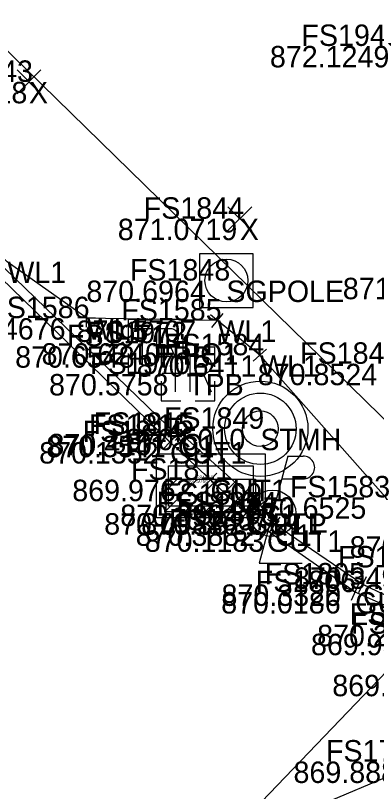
# Model space of a CAD drawing. Extents: x 1469677 to 1493262, y 375219 to 389293.
# Drawn here: x 1479629.72 to 1479649.95, y 379933.94 to 379977.37 of the extents above; entities that cross this region are included whole.
import ezdxf

# ---------------------------------------------------------------- set-up
doc = ezdxf.new("R2010")
doc.units = 0
for name, color, linetype in [('DR_X_Drive_Pipe', 7, 'Continuous'), ('DV_X_Text', 7, 'Continuous'), ('GK_Visualization', 7, 'Continuous'), ('P-MISC', 7, 'Continuous'), ('PNTELEV', 7, 'Continuous'), ('PNTS', 7, 'Continuous'), ('RD_P_Text', 7, 'Continuous'), ('RW_P_Esmt_SW', 7, 'Continuous'), ('RW_P_Esmt_U', 7, 'Continuous'), ('RW_X_CL_20', 7, 'Continuous'), ('SV_P_Mon_Cells_Set', 7, 'Continuous'), ('SV_X_Mon_Cells_Found', 7, 'Continuous'), ('SV_X_Random_Point', 7, 'Continuous'), ('UT_X_Electric', 7, 'Continuous')]:
    doc.layers.add(name, color=color, linetype=linetype)

msp = doc.modelspace()

# ---------------------------------------------------------------- linework, layer by layer
at = {"layer": 'DR_X_Drive_Pipe'}
msp.add_lwpolyline([(1479688.353, 379908.314), (1479682.752, 379913.809), (1479675.346, 379920.323), (1479659.938, 379935.366), (1479654.757, 379940.471), (1479653.168, 379946.481), (1479650.478, 379950.403), (1479643.418, 379958.357), (1479641.035, 379960.303), (1479633.713, 379960.434), (1479629.263, 379963.594), (1479618.613, 379973.926), (1479604.754, 379987.567), (1479586.915, 380004.501)], dxfattribs=at)
at = {"layer": 'P-MISC'}
msp.add_lwpolyline([(1479640.036, 379961.038), (1479643.036, 379961.038), (1479643.036, 379964.038), (1479640.036, 379964.038)], close=True, dxfattribs=at)
msp.add_circle((1479641.536, 379962.538), 1.2, dxfattribs=at)
at = {"layer": 'PNTELEV'}
for p, q in [((1479633.704, 379959.934), (1479633.722, 379960.934)), ((1479634.213, 379960.425), (1479633.213, 379960.443)), ((1479633.713, 379960.434), (1479633.713, 379960.434)), ((1479641.422, 379959.987), (1479640.648, 379960.619)), ((1479640.719, 379959.916), (1479641.351, 379960.69)), ((1479641.035, 379960.303), (1479641.035, 379960.303)), ((1479639.089, 379959.529), (1479639.089, 379958.529)), ((1479638.589, 379959.029), (1479639.589, 379959.029)), ((1479639.089, 379959.029), (1479639.089, 379959.029)), ((1479643.044, 379958.025), (1479643.792, 379958.689)), ((1479643.75, 379957.983), (1479643.086, 379958.731)), ((1479643.418, 379958.357), (1479643.418, 379958.357)), ((1479639.065, 379953.414), (1479638.571, 379954.283)), ((1479639.383, 379953.624), (1479638.639, 379954.292)), ((1479638.677, 379953.586), (1479639.345, 379954.33)), ((1479638.746, 379953.155), (1479638.012, 379953.835)), ((1479638.039, 379953.129), (1479638.719, 379953.862)), ((1479639.253, 379954.096), (1479638.383, 379953.601)), ((1479638.818, 379953.848), (1479638.818, 379953.848)), ((1479639.011, 379953.958), (1479639.011, 379953.958)), ((1479638.379, 379953.495), (1479638.379, 379953.495)), ((1479641.014, 379951.046), (1479640.286, 379951.732)), ((1479640.307, 379951.025), (1479640.993, 379951.753)), ((1479640.65, 379951.389), (1479640.65, 379951.389)), ((1479643.732, 379949.593), (1479643.132, 379950.393)), ((1479643.032, 379949.693), (1479643.832, 379950.293)), ((1479643.432, 379949.993), (1479643.432, 379949.993)), ((1479643.024, 379949.199), (1479642.252, 379949.834)), ((1479642.32, 379949.13), (1479642.956, 379949.903)), ((1479642.638, 379949.517), (1479642.638, 379949.517)), ((1479644.674, 379948.607), (1479643.848, 379949.171)), ((1479643.979, 379948.476), (1479644.543, 379949.302)), ((1479644.22, 379948.267), (1479643.4, 379948.839)), ((1479643.524, 379948.143), (1479644.096, 379948.963)), ((1479644.261, 379948.889), (1479644.261, 379948.889)), ((1479643.81, 379948.553), (1479643.81, 379948.553)), ((1479649.634, 379945.312), (1479648.73, 379945.742)), ((1479648.967, 379945.075), (1479649.397, 379945.979)), ((1479649.215, 379944.899), (1479648.301, 379945.304)), ((1479648.555, 379944.644), (1479648.961, 379945.558)), ((1479649.182, 379945.527), (1479649.182, 379945.527)), ((1479648.758, 379945.101), (1479648.758, 379945.101))]:
    msp.add_line(p, q, dxfattribs=at)
at = {"layer": 'PNTS'}
for p, q in [((1479644.984, 379952.711), (1479645.834, 379952.711)), ((1479644.642, 379951.436), (1479645.834, 379951.436))]:
    msp.add_line(p, q, dxfattribs=at)
msp.add_lwpolyline([(1479644.984, 379952.711), (1479643.377, 379946.711), (1479645.777, 379946.711)], dxfattribs=at)
msp.add_circle((1479644.127, 379949.511), 1.3, dxfattribs=at)
msp.add_arc((1479645.846, 379952.074), 0.638, 268.8767, 91.1233, dxfattribs=at)
at = {"layer": 'RD_P_Text'}
for points in [[(1479772.982, 379994.381), (1479762.438, 379989.23), (1479737.891, 379977.225), (1479720.638, 379968.612), (1479698.71, 379957.883), (1479678.409, 379947.915), (1479674.816, 379946.157), (1479670.835, 379944.353), (1479668.74, 379943.532), (1479666.343, 379942.649), (1479664.179, 379942.195), (1479661.876, 379941.901), (1479659.999, 379941.972), (1479653.935, 379943.268), (1479649.182, 379945.527), (1479644.261, 379948.889), (1479643.432, 379949.993), (1479639.011, 379953.958), (1479638.818, 379953.848), (1479620.557, 379971.482), (1479582.44, 380008.391)], [(1479773.254, 379993.873), (1479762.766, 379988.772), (1479738.122, 379976.644), (1479720.845, 379968.214), (1479698.694, 379957.239), (1479678.815, 379947.539), (1479674.951, 379945.56), (1479671.194, 379943.855), (1479668.836, 379942.929), (1479666.481, 379942.243), (1479664.295, 379941.704), (1479662.026, 379941.397), (1479659.994, 379941.512), (1479654.023, 379942.767), (1479648.758, 379945.101), (1479643.81, 379948.553), (1479642.638, 379949.517), (1479640.65, 379951.389), (1479638.379, 379953.495), (1479620.029, 379971.274), (1479601.931, 379988.801), (1479602.178, 379989.373), (1479582.142, 380008.015)]]:
    msp.add_lwpolyline(points, dxfattribs=at)
at = {"layer": 'RW_P_Esmt_U'}
for p, q in [((1479629.807, 379972.993), (1479631.141, 379974.328)), ((1479629.807, 379974.328), (1479631.141, 379972.993)), ((1479641.624, 379965.332), (1479642.958, 379966.667)), ((1479641.624, 379966.667), (1479642.958, 379965.332))]:
    msp.add_line(p, q, dxfattribs=at)
at = {"layer": 'RW_X_CL_20'}
for p, q in [((1479643.441, 379956.241), (1479643.441, 379956.241)), ((1479643.441, 379954.241), (1479643.441, 379954.241)), ((1479643.441, 379954.241), (1479643.441, 379954.241)), ((1479643.441, 379954.241), (1479643.441, 379954.241)), ((1479640.662, 379952.833), (1479640.662, 379952.833)), ((1479640.662, 379952.166), (1479640.662, 379952.166)), ((1479643.441, 379952.241), (1479643.441, 379952.241)), ((1479640.662, 379951.416), (1479640.662, 379951.416)), ((1479640.662, 379951.416), (1479640.662, 379951.416)), ((1479638.287, 379951.041), (1479638.287, 379951.041)), ((1479640.662, 379951.041), (1479640.662, 379951.041)), ((1479643.037, 379951.041), (1479643.037, 379951.041)), ((1479640.662, 379949.916), (1479640.662, 379949.916)), ((1479640.662, 379949.25), (1479640.662, 379949.25))]:
    msp.add_line(p, q, dxfattribs=at)
msp.add_circle((1479643.441, 379954.241), 2, dxfattribs=at)
at = {"layer": 'SV_P_Mon_Cells_Set'}
for p, q in [((1479637.536, 379958.862), (1479637.536, 379958.862)), ((1479639.388, 379957.306), (1479639.388, 379957.306))]:
    msp.add_line(p, q, dxfattribs=at)
for points in [[(1479637.136, 379960.362), (1479636.036, 379960.362), (1479636.036, 379959.262)], [(1479639.036, 379959.262), (1479639.036, 379960.362), (1479637.936, 379960.362)], [(1479636.18, 379959.862), (1479637.424, 379959.862)], [(1479636.81, 379959.862), (1479636.81, 379957.862)], [(1479637.648, 379957.862), (1479637.648, 379959.862), (1479638.404, 379959.862), (1479638.482, 379959.846), (1479638.593, 379959.814), (1479638.64, 379959.783), (1479638.687, 379959.751), (1479638.75, 379959.673), (1479638.797, 379959.594), (1479638.829, 379959.468), (1479638.829, 379959.279), (1479638.813, 379959.216), (1479638.782, 379959.122), (1479638.719, 379959.011), (1479638.656, 379958.964), (1479638.608, 379958.933), (1479638.577, 379958.917), (1479638.53, 379958.901), (1479638.388, 379958.885), (1479637.648, 379958.885)], [(1479638.988, 379958.806), (1479637.888, 379958.806), (1479637.888, 379957.706)], [(1479638.388, 379958.885), (1479638.829, 379957.862)], [(1479640.888, 379957.706), (1479640.888, 379958.806), (1479639.788, 379958.806)], [(1479636.036, 379958.462), (1479636.036, 379957.362), (1479637.136, 379957.362)], [(1479637.936, 379957.362), (1479639.036, 379957.362), (1479639.036, 379958.462)], [(1479638.032, 379958.306), (1479639.276, 379958.306)], [(1479638.662, 379958.306), (1479638.662, 379956.306)], [(1479639.5, 379956.306), (1479639.5, 379958.306), (1479640.256, 379958.306), (1479640.334, 379958.29), (1479640.445, 379958.258), (1479640.492, 379958.227), (1479640.539, 379958.195), (1479640.602, 379958.117), (1479640.649, 379958.038), (1479640.681, 379957.912), (1479640.681, 379957.723), (1479640.665, 379957.66), (1479640.634, 379957.566), (1479640.571, 379957.455), (1479640.508, 379957.408), (1479640.46, 379957.377), (1479640.429, 379957.361), (1479640.382, 379957.345), (1479640.24, 379957.329), (1479639.5, 379957.329)], [(1479640.24, 379957.329), (1479640.681, 379956.306)], [(1479637.888, 379956.906), (1479637.888, 379955.806), (1479638.988, 379955.806)], [(1479639.788, 379955.806), (1479640.888, 379955.806), (1479640.888, 379956.906)]]:
    msp.add_lwpolyline(points, dxfattribs=at)
at = {"layer": 'SV_X_Mon_Cells_Found'}
msp.add_line((1479636.661, 379926.238), (1481469.702, 381834.953), dxfattribs=at)
msp.add_lwpolyline([(1477206.544, 382340.781), (1479657.335, 379947.979), (1480466.338, 379191.878)], dxfattribs=at)
at = {"layer": 'SV_X_Random_Point'}
for p, q in [((1479638.162, 379949.658), (1479639.916, 379951.416)), ((1479638.162, 379950.79), (1479638.786, 379951.416)), ((1479639.218, 379949.583), (1479641.046, 379951.416)), ((1479640.347, 379949.583), (1479642.176, 379951.416)), ((1479641.477, 379949.583), (1479643.162, 379951.272)), ((1479642.607, 379949.583), (1479643.162, 379950.139))]:
    msp.add_line(p, q, dxfattribs=at)
for points in [[(1479637.62, 379952.834), (1479643.704, 379952.834), (1479643.704, 379949.25), (1479637.62, 379949.25)], [(1479638.287, 379952.166), (1479643.037, 379952.166), (1479643.037, 379949.916), (1479638.287, 379949.916)], [(1479638.162, 379951.416), (1479643.162, 379951.416), (1479643.162, 379949.583), (1479638.162, 379949.583)]]:
    msp.add_lwpolyline(points, close=True, dxfattribs=at)
for radius in [2.667, 2, 1]:
    msp.add_circle((1479643.441, 379954.241), radius, dxfattribs=at)
at = {"layer": 'UT_X_Electric'}
msp.add_lwpolyline([(1479823.042, 380000.22), (1479820.4, 379999.933), (1479798.147, 379991.168), (1479736.037, 379968.233), (1479710.112, 379956.448), (1479679.103, 379944.837), (1479664.157, 379939.675), (1479652.585, 379935.616), (1479645.234, 379932.512), (1479624.647, 379923.417), (1479621.963, 379921.485), (1479620.421, 379921.063), (1479600.276, 379909.045), (1479588.442, 379902.577), (1479565.169, 379891.726), (1479542.109, 379880.195), (1479514.622, 379866.871)], dxfattribs=at)

# ---------------------------------------------------------------- texts
at = {"layer": 'DV_X_Text'}
for s, height, p in [('872.1249', 1.2, (1479643.976, 379974.47)), ('871.3318', 1.2, (1479623.691, 379972.46)), ('871.0719', 1.2, (1479635.452, 379964.799)), ('870.6964', 1.2, (1479633.694, 379961.338)), ('871.2340', 1.2, (1479648.061, 379961.493)), ('870.4676', 1.2, (1479625.833, 379959.234)), ('870.5707', 1.2, (1479633.146, 379959.103)), ('870.6240', 1.2, (1479631.181, 379957.829)), ('870.6548', 1.2, (1479629.703, 379957.662)), ('870.6411', 1.2, (1479636.519, 379957.157)), ('870.8524', 1.2, (1479643.295, 379956.68)), ('870.5758', 1.2, (1479631.603, 379956.106)), ('870.5010', 1.2, (1479635.902, 379953.041)), ('870.3541', 1.2, (1479631.446, 379952.648)), ('870.4107', 1.2, (1479631.567, 379952.758)), ('870.1352', 1.2, (1479631.048, 379952.295)), ('869.9762', 1.2, (1479632.902, 379950.189)), ('869.9766', 0.2, (1479639.357, 379951.216)), ('870.6525', 1.2, (1479642.683, 379949.203)), ('870.3994', 1.2, (1479635.59, 379948.793)), ('870.0937', 1.2, (1479634.692, 379948.317)), ('870.3921', 1.2, (1479636.765, 379948.311)), ('870.3882', 1.2, (1479636.457, 379947.689)), ('870.1183', 1.2, (1479636.961, 379947.353)), ('870.4400', 1.2, (1479648.445, 379947.027)), ('870.3498', 1.2, (1479645.317, 379945.281)), ('870.3320', 1.2, (1479641.264, 379944.327)), ('870.0186', 1.2, (1479641.247, 379943.901)), ('870.2819', 1.2, (1479646.623, 379942.068)), ('869.9584', 1.2, (1479646.275, 379941.567)), ('869.8791', 1.2, (1479647.47, 379939.271)), ('869.8881', 1.2, (1479645.298, 379934.416))]:
    msp.add_text(s, height=height, dxfattribs=at).set_placement(p)
at = {"layer": 'GK_Visualization'}
for s, height, p in [('X', 1.2, (1479630.474, 379972.46)), ('X', 1.2, (1479642.291, 379964.799)), ('WL1', 1.2, (1479629.263, 379962.394)), ('SGPOLE', 1.2, (1479641.536, 379961.338)), ('WL1', 1.2, (1479633.713, 379959.234)), ('WL1', 1.2, (1479641.035, 379959.103)), ('FO1', 1.2, (1479639.089, 379957.829)), ('TPB', 1.2, (1479637.536, 379957.662)), ('WL1', 1.2, (1479643.418, 379957.157)), ('TPB', 1.2, (1479639.388, 379956.106)), ('STMH', 1.2, (1479643.441, 379953.041)), ('C1', 1.2, (1479638.818, 379952.648)), ('C1', 1.2, (1479639.011, 379952.758)), ('GUT1', 1.2, (1479638.379, 379952.295)), ('CB-3', 0.2, (1479640.662, 379951.216)), ('GUT1', 1.2, (1479640.65, 379950.189)), ('C1', 1.2, (1479643.432, 379948.793)), ('GUT1', 1.2, (1479642.638, 379948.317)), ('PLP', 1.2, (1479644.127, 379948.311)), ('C1', 1.2, (1479644.261, 379947.689)), ('GUT1', 1.2, (1479643.81, 379947.353)), ('C1', 1.2, (1479649.182, 379944.327)), ('GUT1', 1.2, (1479648.758, 379943.901))]:
    msp.add_text(s, height=height, dxfattribs=at).set_placement(p)
at = {"layer": 'RW_P_Esmt_SW'}
for s, height, p in [('FS1949', 1.2, (1479645.742, 379975.67)), ('FS1843', 1.2, (1479625.08, 379973.66)), ('FS1844', 1.2, (1479636.906, 379965.999)), ('FS1848', 1.2, (1479636.132, 379962.538)), ('FS1586', 1.2, (1479628.253, 379960.434)), ('FS1585', 1.2, (1479635.65, 379960.303)), ('FS1971', 1.2, (1479632.602, 379958.862)), ('FS1972', 1.2, (1479633.714, 379959.029)), ('FS1584', 1.2, (1479638.043, 379958.357)), ('FS1845', 1.2, (1479645.667, 379957.88)), ('FS1970', 1.2, (1479633.899, 379957.306)), ('FS1815', 1.2, (1479634.099, 379953.958)), ('FS1849', 1.2, (1479638.037, 379954.241)), ('FS1814', 1.2, (1479633.477, 379953.495)), ('FS1816', 1.2, (1479633.831, 379953.848)), ('FS1811', 1.2, (1479636.189, 379951.389)), ('FS1809', 1.2, (1479637.924, 379949.993)), ('FS1812', 0.2, (1479639.845, 379951.416)), ('FS1583', 1.2, (1479645.093, 379950.403)), ('FS1810', 1.2, (1479637.622, 379949.517)), ('FS1854', 1.2, (1479638.752, 379949.511)), ('FS1808', 1.2, (1479638.753, 379948.889)), ('FS1807', 1.2, (1479638.312, 379948.553)), ('FS1582', 1.2, (1479647.793, 379946.481)), ('FS1805', 1.2, (1479643.684, 379945.527)), ('FS1806', 1.2, (1479643.184, 379945.101)), ('FS1804', 1.2, (1479648.446, 379943.268)), ('FS1803', 1.2, (1479648.525, 379942.767)), ('FS1704', 1.2, (1479647.115, 379935.616))]:
    msp.add_text(s, height=height, dxfattribs=at).set_placement(p)

doc.saveas('drawing.dxf')
